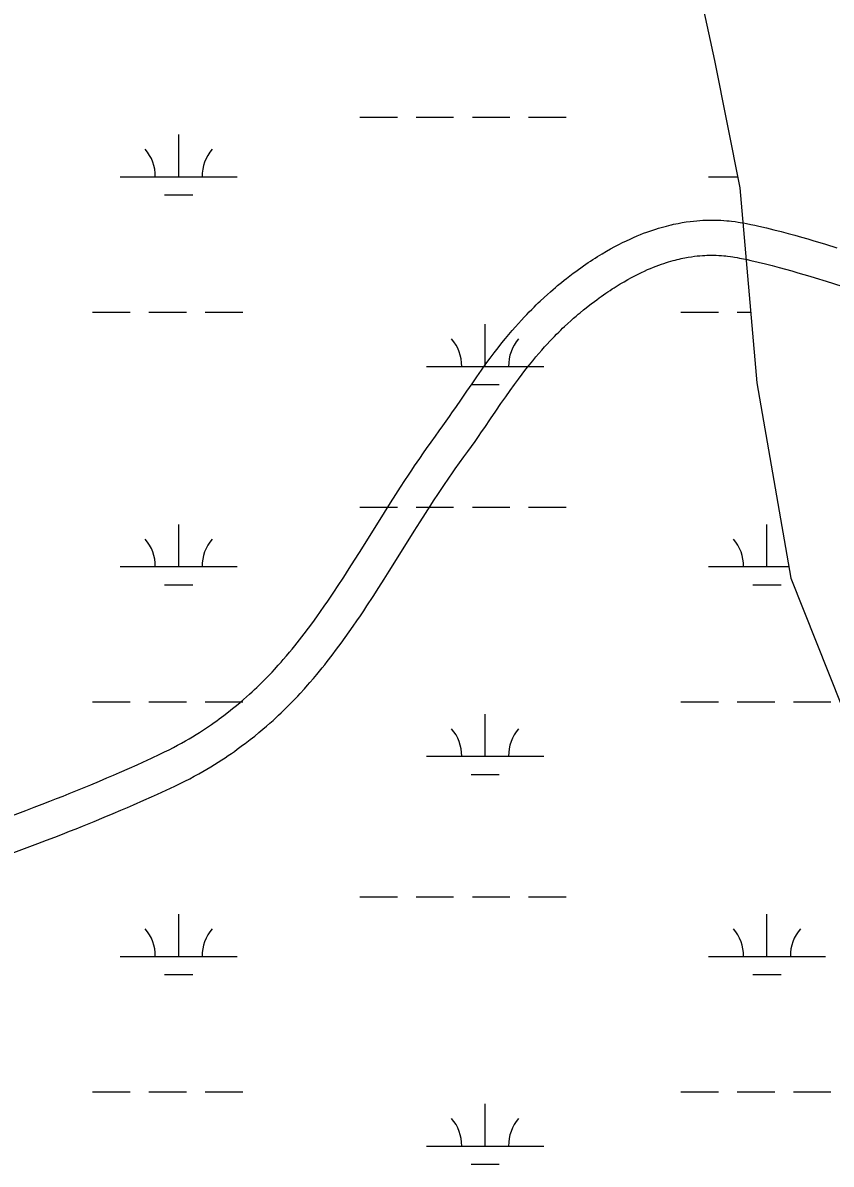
# Model space of a CAD drawing. Extents: x 3177185 to 3215018, y 812988 to 838321.
# Drawn here: x 3184304 to 3184994, y 826640 to 827614 of the extents above; entities that cross this region are included whole.
import ezdxf

# ---------------------------------------------------------------- set-up
doc = ezdxf.new("R2010")
doc.units = 0
doc.layers.add('V-ROAD-CNTR', color=7, linetype='Continuous')
doc.layers.add('V-WETL-SWMP', color=7, linetype='Continuous')

msp = doc.modelspace()

# ---------------------------------------------------------------- linework, layer by layer
at = {"layer": 'V-ROAD-CNTR'}
for points in [[(3184612.59, 827196.17), (3184617.75, 827204.36), (3184622.32, 827211.54), (3184626.36, 827217.81), (3184629.92, 827223.3), (3184633.08, 827228.09), (3184635.86, 827232.28), (3184638.32, 827235.95), (3184642.66, 827242.32), (3184645.97, 827247.1), (3184648.49, 827250.69), (3184652.3, 827256.02), (3184656.13, 827261.28), (3184659.36, 827265.72), (3184662.4, 827269.96), (3184665.31, 827274.07), (3184668.08, 827278.05), (3184670.75, 827281.91), (3184673.32, 827285.65), (3184678.28, 827292.9), (3184682.92, 827299.69), (3184687.3, 827306.07), (3184691.45, 827312.05), (3184695.4, 827317.65), (3184699.17, 827322.91), (3184702.79, 827327.83), (3184706.25, 827332.44), (3184709.58, 827336.77), (3184712.77, 827340.81), (3184715.83, 827344.6), (3184718.77, 827348.15), (3184721.59, 827351.47), (3184724.29, 827354.58), (3184726.88, 827357.49), (3184729.35, 827360.22), (3184731.72, 827362.76), (3184733.98, 827365.15), (3184736.14, 827367.38), (3184738.2, 827369.47), (3184740.16, 827371.42), (3184742.02, 827373.25), (3184743.79, 827374.96), (3184745.5, 827376.58), (3184748.7, 827379.56), (3184751.58, 827382.17), (3184754.15, 827384.46), (3184756.45, 827386.45), (3184758.49, 827388.19), (3184760.32, 827389.72), (3184763.51, 827392.35), (3184765.98, 827394.33), (3184767.87, 827395.83), (3184770.72, 827398.04), (3184773.63, 827400.25), (3184775.85, 827401.89), (3184778.02, 827403.48), (3184780.17, 827405.03), (3184782.29, 827406.52), (3184784.38, 827407.96), (3184786.44, 827409.36), (3184788.47, 827410.72), (3184790.47, 827412.03), (3184792.44, 827413.3), (3184794.38, 827414.53), (3184796.29, 827415.71), (3184798.2, 827416.88), (3184801.9, 827419.06), (3184805.52, 827421.12), (3184809.03, 827423.04), (3184812.44, 827424.84), (3184815.75, 827426.51), (3184818.97, 827428.07), (3184822.08, 827429.52), (3184825.12, 827430.87), (3184828.06, 827432.13), (3184830.91, 827433.3), (3184833.69, 827434.39), (3184836.38, 827435.39), (3184838.99, 827436.32), (3184841.52, 827437.19), (3184843.98, 827437.99), (3184846.37, 827438.73), (3184848.68, 827439.41), (3184850.93, 827440.04), (3184853.11, 827440.62), (3184855.22, 827441.15), (3184857.18, 827441.61)], [(3184857.37, 827441.66), (3184859.26, 827442.08), (3184861.19, 827442.49), (3184863.1, 827442.88), (3184866.69, 827443.53), (3184870.09, 827444.07), (3184873.29, 827444.51), (3184876.3, 827444.86), (3184879.12, 827445.13), (3184881.76, 827445.34), (3184884.25, 827445.5), (3184886.57, 827445.6), (3184888.76, 827445.67), (3184890.81, 827445.7), (3184892.78, 827445.7), (3184896.33, 827445.65), (3184899.48, 827445.52), (3184902.25, 827445.36), (3184904.66, 827445.17), (3184906.78, 827444.97), (3184908.67, 827444.77), (3184911.85, 827444.37), (3184914.28, 827444.01), (3184916.14, 827443.72), (3184918.84, 827443.24), (3184921.53, 827442.71), (3184925.05, 827441.98), (3184928.46, 827441.24), (3184931.84, 827440.48), (3184938.43, 827438.96), (3184944.82, 827437.4), (3184950.99, 827435.83), (3184956.97, 827434.25), (3184962.74, 827432.68), (3184968.33, 827431.12), (3184973.73, 827429.57), (3184978.96, 827428.04), (3184984.02, 827426.54), (3184988.92, 827425.05), (3184998.41, 827422.13)], [(3184637.97, 827180.17), (3184643.1, 827188.3), (3184647.59, 827195.37), (3184651.55, 827201.52), (3184655.03, 827206.88), (3184658.1, 827211.55), (3184660.81, 827215.62), (3184663.18, 827219.15), (3184667.39, 827225.33), (3184670.58, 827229.93), (3184672.98, 827233.35), (3184676.64, 827238.48), (3184680.38, 827243.62), (3184683.68, 827248.15), (3184686.84, 827252.57), (3184689.85, 827256.83), (3184692.72, 827260.93), (3184695.45, 827264.88), (3184698.07, 827268.68), (3184703.05, 827275.98), (3184707.68, 827282.75), (3184711.99, 827289.02), (3184716.03, 827294.85), (3184719.84, 827300.26), (3184723.45, 827305.28), (3184726.88, 827309.95), (3184730.14, 827314.29), (3184733.25, 827318.33), (3184736.21, 827322.1), (3184739.05, 827325.61), (3184741.76, 827328.88), (3184744.35, 827331.92), (3184746.82, 827334.77), (3184749.18, 827337.43), (3184751.44, 827339.91), (3184753.6, 827342.23), (3184755.65, 827344.4), (3184757.61, 827346.43), (3184759.48, 827348.32), (3184761.25, 827350.09), (3184762.94, 827351.75), (3184764.55, 827353.3), (3184766.06, 827354.73), (3184768.99, 827357.47), (3184771.61, 827359.84), (3184773.94, 827361.9), (3184776.02, 827363.71), (3184777.87, 827365.28), (3184779.49, 827366.65), (3184782.44, 827369.07), (3184784.68, 827370.87), (3184786.36, 827372.21), (3184788.98, 827374.23), (3184791.64, 827376.25), (3184793.65, 827377.74), (3184795.62, 827379.19), (3184797.56, 827380.58), (3184799.47, 827381.93), (3184801.35, 827383.23), (3184803.2, 827384.49), (3184805.02, 827385.7), (3184806.81, 827386.87), (3184808.57, 827388), (3184810.3, 827389.1), (3184812, 827390.15), (3184813.65, 827391.15), (3184816.96, 827393.11), (3184820.14, 827394.92), (3184823.21, 827396.61), (3184826.19, 827398.17), (3184829.06, 827399.62), (3184831.84, 827400.97), (3184834.53, 827402.22), (3184837.12, 827403.38), (3184839.64, 827404.45), (3184842.06, 827405.45), (3184844.41, 827406.37), (3184846.68, 827407.22), (3184848.88, 827408), (3184851, 827408.72), (3184853.06, 827409.39), (3184855.04, 827410.01), (3184856.96, 827410.57), (3184858.82, 827411.09), (3184860.62, 827411.57), (3184862.36, 827412.01), (3184864.14, 827412.43)], [(3184863.95, 827412.39), (3184865.67, 827412.78), (3184867.25, 827413.11), (3184868.73, 827413.41), (3184871.72, 827413.95), (3184874.49, 827414.39), (3184877.07, 827414.75), (3184879.48, 827415.03), (3184881.75, 827415.25), (3184883.87, 827415.41), (3184885.85, 827415.54), (3184887.71, 827415.62), (3184889.45, 827415.68), (3184891.08, 827415.7), (3184892.57, 827415.7), (3184895.49, 827415.66), (3184897.99, 827415.56), (3184900.18, 827415.43), (3184902.1, 827415.28), (3184903.78, 827415.12), (3184905.2, 827414.97), (3184907.83, 827414.64), (3184909.75, 827414.36), (3184911.16, 827414.13), (3184913.35, 827413.75), (3184915.57, 827413.31), (3184918.8, 827412.63), (3184922.03, 827411.94), (3184925.19, 827411.23), (3184931.48, 827409.77), (3184937.57, 827408.29), (3184943.47, 827406.79), (3184949.2, 827405.28), (3184954.76, 827403.76), (3184960.16, 827402.25), (3184965.39, 827400.76), (3184970.47, 827399.27), (3184975.4, 827397.8), (3184980.16, 827396.36), (3184989.42, 827393.51), (3185059.72, 827371.06)], [(3184283.61, 826933.37), (3184306.46, 826941.88), (3184313.76, 826944.61), (3184320.56, 826947.2), (3184326.92, 826949.65), (3184332.87, 826951.97), (3184338.43, 826954.16), (3184343.63, 826956.24), (3184353.39, 826960.19), (3184361.9, 826963.71), (3184369.33, 826966.83), (3184375.81, 826969.59), (3184381.48, 826972.03), (3184386.43, 826974.19), (3184395.1, 826978.02), (3184401.59, 826980.93), (3184406.44, 826983.13), (3184413.74, 826986.48), (3184420.99, 826989.86), (3184425.01, 826991.78), (3184428.84, 826993.68), (3184432.52, 826995.57), (3184436.06, 826997.45), (3184439.46, 826999.32), (3184442.74, 827001.17), (3184445.89, 827003.01), (3184448.92, 827004.82), (3184451.84, 827006.61), (3184454.64, 827008.37), (3184457.34, 827010.11), (3184459.94, 827011.82), (3184462.45, 827013.51), (3184464.86, 827015.16), (3184467.18, 827016.79), (3184469.41, 827018.38), (3184471.56, 827019.94), (3184473.64, 827021.48), (3184475.61, 827022.96), (3184479.47, 827025.94), (3184483.03, 827028.76), (3184486.33, 827031.45), (3184489.4, 827034.02), (3184492.24, 827036.46), (3184494.89, 827038.78), (3184497.35, 827040.98), (3184499.63, 827043.07), (3184501.76, 827045.05), (3184503.74, 827046.92), (3184505.56, 827048.67), (3184509, 827052.05), (3184511.96, 827055.03), (3184514.51, 827057.67), (3184516.73, 827060), (3184518.63, 827062.04), (3184521.98, 827065.72), (3184524.44, 827068.48), (3184526.26, 827070.56), (3184528.98, 827073.74), (3184531.67, 827076.96), (3184533.83, 827079.6), (3184535.96, 827082.23), (3184538.03, 827084.83), (3184540.04, 827087.38), (3184543.99, 827092.5), (3184547.74, 827097.48), (3184551.33, 827102.33), (3184554.76, 827107.07), (3184558.05, 827111.69), (3184561.2, 827116.19), (3184564.22, 827120.57), (3184567.12, 827124.84), (3184569.91, 827128.99), (3184572.59, 827133.02), (3184577.76, 827140.9), (3184582.54, 827148.33), (3184587, 827155.32), (3184591.15, 827161.9), (3184598.94, 827174.32), (3184612.56, 827196.12)], [(3184294.08, 826905.25), (3184316.95, 826913.78), (3184324.34, 826916.54), (3184331.28, 826919.18), (3184337.76, 826921.67), (3184343.83, 826924.04), (3184349.5, 826926.28), (3184354.83, 826928.41), (3184364.76, 826932.43), (3184373.43, 826936.01), (3184381.01, 826939.19), (3184387.63, 826942.01), (3184393.41, 826944.51), (3184398.48, 826946.72), (3184407.3, 826950.61), (3184413.93, 826953.58), (3184418.9, 826955.84), (3184426.33, 826959.25), (3184433.79, 826962.72), (3184438.15, 826964.81), (3184442.37, 826966.9), (3184446.42, 826968.98), (3184450.32, 826971.06), (3184454.06, 826973.11), (3184457.67, 826975.15), (3184461.13, 826977.17), (3184464.46, 826979.16), (3184467.66, 826981.12), (3184470.75, 826983.06), (3184473.71, 826984.97), (3184476.56, 826986.85), (3184479.31, 826988.69), (3184481.95, 826990.51), (3184484.49, 826992.29), (3184486.94, 826994.03), (3184489.3, 826995.75), (3184491.57, 826997.43), (3184493.78, 826999.09), (3184497.95, 827002.3), (3184501.84, 827005.38), (3184505.45, 827008.33), (3184508.8, 827011.13), (3184511.9, 827013.8), (3184514.79, 827016.33), (3184517.47, 827018.73), (3184519.96, 827021.01), (3184522.28, 827023.16), (3184524.44, 827025.21), (3184526.46, 827027.15), (3184530.16, 827030.79), (3184533.38, 827034.03), (3184536.17, 827036.9), (3184538.58, 827039.44), (3184540.68, 827041.7), (3184544.27, 827045.64), (3184546.95, 827048.65), (3184548.95, 827050.94), (3184551.89, 827054.37), (3184554.78, 827057.83), (3184557.1, 827060.67), (3184559.35, 827063.45), (3184561.55, 827066.21), (3184563.7, 827068.94), (3184567.83, 827074.3), (3184571.78, 827079.53), (3184575.55, 827084.62), (3184579.13, 827089.58), (3184582.56, 827094.39), (3184585.84, 827099.07), (3184588.97, 827103.62), (3184591.98, 827108.04), (3184594.86, 827112.32), (3184597.63, 827116.5), (3184602.91, 827124.55), (3184607.8, 827132.14), (3184612.33, 827139.25), (3184616.55, 827145.93), (3184624.37, 827158.41), (3184638, 827180.22)]]:
    msp.add_lwpolyline(points, dxfattribs=at)
at = {"layer": 'V-WETL-SWMP'}
for p, q in [((3184872.35, 827683.23), (3184894.05, 827581.85)), ((3184894.05, 827581.85), (3184915.76, 827473.22)), ((3184591.59, 827533.38), (3184623.59, 827533.38)), ((3184639.59, 827533.38), (3184671.59, 827533.38)), ((3184687.59, 827533.38), (3184719.59, 827533.38)), ((3184735.59, 827533.38), (3184767.59, 827533.38)), ((3184437, 827482.63), (3184437, 827518.63)), ((3184387, 827482.63), (3184487, 827482.63)), ((3184888.91, 827482.63), (3184913.88, 827482.63)), ((3184425, 827467.2), (3184449, 827467.2)), ((3184915.76, 827473.22), (3184930.23, 827306.67)), ((3184363.59, 827367.2), (3184395.59, 827367.2)), ((3184411.59, 827367.2), (3184443.59, 827367.2)), ((3184459.59, 827367.2), (3184491.59, 827367.2)), ((3184865.5, 827367.2), (3184897.5, 827367.2)), ((3184913.5, 827367.2), (3184924.97, 827367.2)), ((3184698.44, 827320.77), (3184698.44, 827356.77)), ((3184648.44, 827320.77), (3184748.44, 827320.77)), ((3184686.44, 827305.34), (3184710.44, 827305.34)), ((3184930.23, 827306.67), (3184959.17, 827140.11)), ((3184591.59, 827200.7), (3184623.59, 827200.7)), ((3184639.59, 827200.7), (3184671.59, 827200.7)), ((3184687.59, 827200.7), (3184719.59, 827200.7)), ((3184735.59, 827200.7), (3184767.59, 827200.7)), ((3184437, 827149.96), (3184437, 827185.96)), ((3184938.91, 827149.96), (3184938.91, 827185.96)), ((3184387, 827149.96), (3184487, 827149.96)), ((3184888.91, 827149.96), (3184957.46, 827149.96)), ((3184959.17, 827140.11), (3185002.58, 827031.49)), ((3184425, 827134.53), (3184449, 827134.53)), ((3184926.91, 827134.53), (3184950.91, 827134.53)), ((3184363.59, 827034.53), (3184395.59, 827034.53)), ((3184411.59, 827034.53), (3184443.59, 827034.53)), ((3184459.59, 827034.53), (3184491.59, 827034.53)), ((3184865.5, 827034.53), (3184897.5, 827034.53)), ((3184913.5, 827034.53), (3184945.5, 827034.53)), ((3184961.5, 827034.53), (3184993.5, 827034.53)), ((3184698.44, 826988.1), (3184698.44, 827024.1)), ((3184648.44, 826988.1), (3184748.44, 826988.1)), ((3184686.44, 826972.67), (3184710.44, 826972.67)), ((3184591.59, 826868.03), (3184623.59, 826868.03)), ((3184639.59, 826868.03), (3184671.59, 826868.03)), ((3184687.59, 826868.03), (3184719.59, 826868.03)), ((3184735.59, 826868.03), (3184767.59, 826868.03)), ((3184437, 826817.28), (3184437, 826853.28)), ((3184938.91, 826817.28), (3184938.91, 826853.28)), ((3184387, 826817.28), (3184487, 826817.28)), ((3184888.91, 826817.28), (3184988.91, 826817.28)), ((3184425, 826801.85), (3184449, 826801.85)), ((3184926.91, 826801.85), (3184950.91, 826801.85)), ((3184363.59, 826701.85), (3184395.59, 826701.85)), ((3184411.59, 826701.85), (3184443.59, 826701.85)), ((3184459.59, 826701.85), (3184491.59, 826701.85)), ((3184865.5, 826701.85), (3184897.5, 826701.85)), ((3184913.5, 826701.85), (3184945.5, 826701.85)), ((3184961.5, 826701.85), (3184993.5, 826701.85)), ((3184698.44, 826655.42), (3184698.44, 826691.42)), ((3184648.44, 826655.42), (3184748.44, 826655.42)), ((3184686.44, 826639.99), (3184710.44, 826639.99))]:
    msp.add_line(p, q, dxfattribs=at)
for centre, start, end in [((3184381.76, 827483.11), 359.22818, 40.77184), ((3184492.24, 827483.11), 139.22818, 180.77184), ((3184643.19, 827321.25), 359.22818, 40.77184), ((3184753.68, 827321.25), 139.22818, 180.77184), ((3184381.76, 827150.43), 359.22818, 40.77184), ((3184492.24, 827150.43), 139.22818, 180.77184), ((3184883.67, 827150.43), 359.22818, 40.77184), ((3184643.19, 826988.57), 359.22818, 40.77184), ((3184753.68, 826988.57), 139.22818, 180.77184), ((3184381.76, 826817.76), 359.22818, 40.77184), ((3184492.24, 826817.76), 139.22818, 180.77184), ((3184883.67, 826817.76), 359.22818, 40.77184), ((3184994.15, 826817.76), 139.22818, 180.77184), ((3184643.19, 826655.9), 359.22818, 40.77184), ((3184753.68, 826655.9), 139.22818, 180.77184)]:
    msp.add_arc(centre, 35.25, start, end, dxfattribs=at)

doc.saveas('drawing.dxf')
